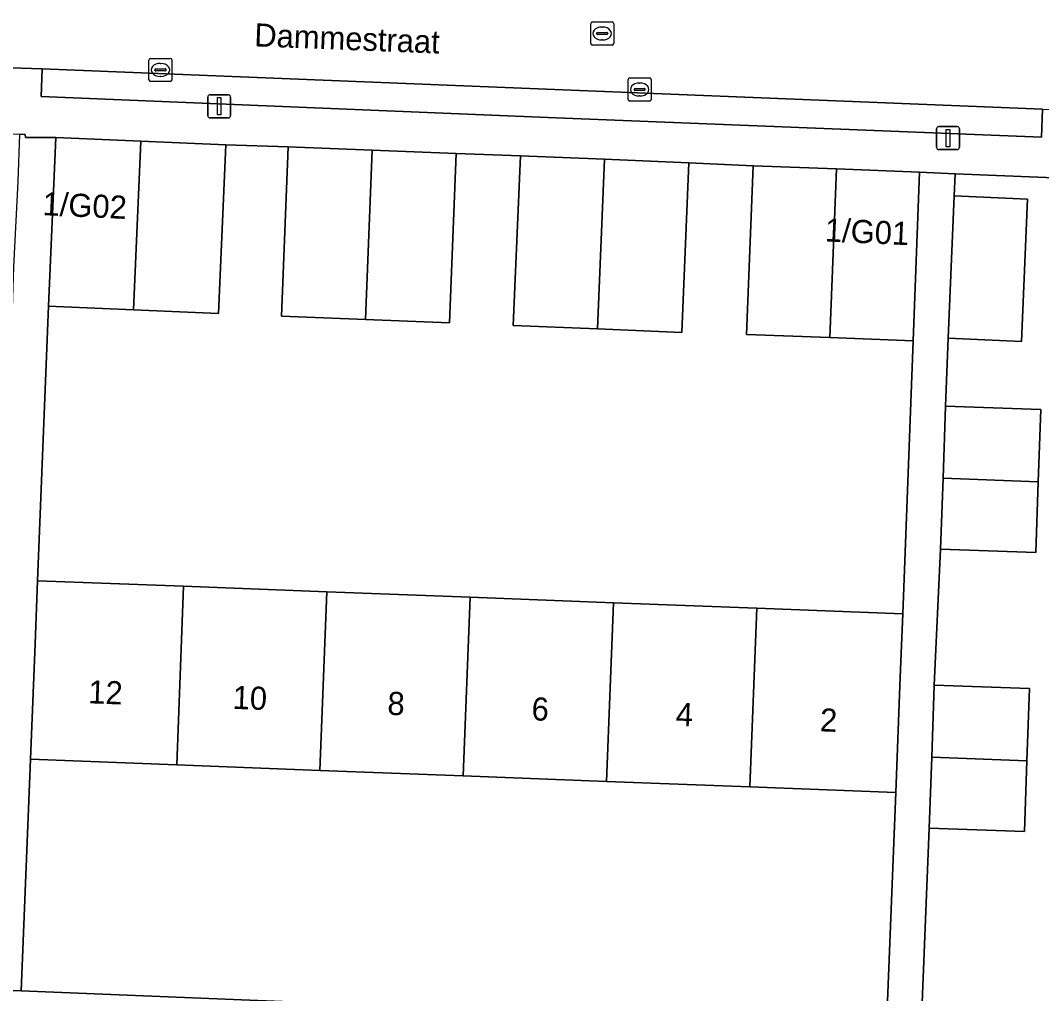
# Model space of a CAD drawing. Extents: x 160732 to 162107, y 387428 to 388479.
# Drawn here: x 161191.69 to 161235.89, y 387671.79 to 387713.9 of the extents above; entities that cross this region are included whole.
import ezdxf

# ---------------------------------------------------------------- set-up
doc = ezdxf.new("R2010")
doc.units = 0
for name, color, linetype in [('IMGEO_Erf', 7, 'Continuous'), ('IMGEO_Kolk', 7, 'Continuous'), ('IMGEO_Lichtmast', 7, 'Continuous'), ('IMGEO_Openbare_ruimte_label', 7, 'Continuous'), ('IMGEO_Pand', 7, 'Continuous'), ('IMGEO_Pand_nummerreeks', 7, 'Continuous'), ('IMGEO_Rijbaan_lokaal_open', 7, 'Continuous'), ('IMGEO_Rioolput', 7, 'Continuous'), ('IMGEO_Voetpad_open', 7, 'Continuous')]:
    doc.layers.add(name, color=color, linetype=linetype)

msp = doc.modelspace()

# ---------------------------------------------------------------- linework, layer by layer
at = {"layer": 'IMGEO_Erf'}
for points in [[(161230.328, 387700.035), (161226.724, 387700.175), (161223.122, 387700.314), (161223.404, 387707.611), (161220.62, 387707.741), (161220.312, 387700.399), (161216.666, 387700.552), (161213.021, 387700.705), (161213.329, 387708.047), (161210.556, 387708.15), (161210.269, 387700.821), (161206.635, 387700.963), (161202.998, 387701.106), (161203.285, 387708.434), (161200.582, 387708.52), (161200.264, 387701.216), (161196.589, 387701.376), (161192.915, 387701.536), (161192.433, 387689.654), (161198.754, 387689.412), (161204.955, 387689.174), (161211.156, 387688.936), (161217.357, 387688.699), (161223.558, 387688.461), (161229.878, 387688.219)], [(161229.582, 387680.488), (161223.262, 387680.73), (161217.061, 387680.968), (161210.86, 387681.205), (161204.659, 387681.443), (161198.458, 387681.681), (161192.137, 387681.923), (161191.731, 387671.897), (161229.173, 387670.38)]]:
    msp.add_lwpolyline(points, close=True, dxfattribs=at)
msp.add_lwpolyline([(161257.19, 387706.253), (161232.148, 387707.27), (161232.106, 387706.308), (161235.279, 387706.171), (161235.012, 387700.011), (161231.839, 387700.148), (161231.731, 387697.212), (161235.849, 387697.067), (161235.739, 387693.93), (161235.632, 387690.878), (161231.514, 387691.023), (161231.24, 387685.132), (161235.358, 387684.987), (161235.248, 387681.851), (161235.141, 387678.798), (161231.023, 387678.943), (161230.674, 387670.319), (161251.37, 387669.481), (161255.299, 387669.322)], dxfattribs=at)
at = {"layer": 'IMGEO_Kolk'}
for p, q in [((161197.253, 387711.335), (161197.253, 387712.187)), ((161197.328, 387712.261), (161198.18, 387712.261)), ((161197.741, 387712.041), (161197.766, 387712.041)), ((161198.254, 387712.187), (161198.254, 387711.335)), ((161197.512, 387711.755), (161197.512, 387711.767)), ((161197.95, 387711.718), (161197.552, 387711.718)), ((161197.555, 387711.804), (161197.953, 387711.804)), ((161197.764, 387711.481), (161197.739, 387711.481)), ((161197.996, 387711.767), (161197.996, 387711.755)), ((161198.18, 387711.261), (161197.328, 387711.261)), ((161217.991, 387710.487), (161217.991, 387711.339)), ((161218.066, 387711.413), (161218.918, 387711.413)), ((161218.479, 387711.193), (161218.504, 387711.193)), ((161218.992, 387711.339), (161218.992, 387710.487)), ((161218.25, 387710.907), (161218.25, 387710.919)), ((161218.688, 387710.87), (161218.29, 387710.87)), ((161218.293, 387710.956), (161218.691, 387710.956)), ((161218.502, 387710.633), (161218.477, 387710.633)), ((161218.734, 387710.919), (161218.734, 387710.907)), ((161218.918, 387710.413), (161218.066, 387710.413))]:
    msp.add_line(p, q, dxfattribs=at)
for points in [[(161197.253, 387711.335), (161197.253, 387712.187)], [(161197.328, 387712.261), (161198.18, 387712.261)], [(161198.254, 387712.187), (161198.254, 387711.335)], [(161198.18, 387711.261), (161197.328, 387711.261)], [(161217.991, 387710.487), (161217.991, 387711.339)], [(161218.066, 387711.413), (161218.918, 387711.413)], [(161218.992, 387711.339), (161218.992, 387710.487)], [(161218.918, 387710.413), (161218.066, 387710.413)]]:
    msp.add_lwpolyline(points, dxfattribs=at)
for centre, radius, start, end in [((161197.33, 387712.185), 0.0765, 91.552, 178.448), ((161197.33, 387712.185), 0.0765, 91.552, 178.448), ((161198.178, 387712.185), 0.0765, 1.552, 88.448), ((161198.178, 387712.185), 0.0765, 1.552, 88.448), ((161197.552, 387711.764), 0.0403, 85.8775, 175.7526), ((161197.549, 387711.754), 0.0366, 178.938, 274.7102), ((161197.953, 387711.761), 0.043, 264.8664, 352.4533), ((161197.957, 387711.766), 0.0386, 1.7309, 96.639), ((161197.33, 387711.337), 0.0765, 181.552, 268.448), ((161197.33, 387711.337), 0.0765, 181.552, 268.448), ((161198.178, 387711.337), 0.0765, 271.552, 358.448), ((161198.178, 387711.337), 0.0765, 271.552, 358.448), ((161218.068, 387711.337), 0.0765, 91.552, 178.448), ((161218.068, 387711.337), 0.0765, 91.552, 178.448), ((161218.916, 387711.337), 0.0765, 1.552, 88.448), ((161218.916, 387711.337), 0.0765, 1.552, 88.448), ((161218.29, 387710.916), 0.0403, 85.8775, 175.7526), ((161218.287, 387710.906), 0.0366, 178.938, 274.7102), ((161218.691, 387710.913), 0.043, 264.8664, 352.4533), ((161218.695, 387710.918), 0.0386, 1.7309, 96.639), ((161218.068, 387710.489), 0.0765, 181.552, 268.448), ((161218.068, 387710.489), 0.0765, 181.552, 268.448), ((161218.916, 387710.489), 0.0765, 271.552, 358.448), ((161218.916, 387710.489), 0.0765, 271.552, 358.448)]:
    msp.add_arc(centre, radius, start, end, dxfattribs=at)
for centre, major_axis, ratio, start_param, end_param in [((161197.74, 387711.761), (-0.387, 0.002), 0.722429, 4.712389, 7.853982), ((161197.765, 387711.761), (-0.39, 0.002), 0.717154, 1.570796, 4.712389), ((161218.478, 387710.913), (-0.387, 0.002), 0.722429, 4.712389, 7.853982), ((161218.503, 387710.913), (-0.39, 0.002), 0.717154, 1.570796, 4.712389)]:
    msp.add_ellipse(centre, major_axis=major_axis, ratio=ratio, start_param=start_param, end_param=end_param, dxfattribs=at)
at = {"layer": 'IMGEO_Lichtmast'}
for p, q in [((161199.899, 387710.685), (161200.689, 387710.685)), ((161200.689, 387710.685), (161199.899, 387710.685)), ((161199.799, 387709.785), (161199.799, 387710.585)), ((161199.799, 387710.585), (161199.799, 387709.785)), ((161200.789, 387710.585), (161200.789, 387709.785)), ((161200.789, 387709.785), (161200.789, 387710.585)), ((161200.689, 387709.685), (161199.899, 387709.685)), ((161199.899, 387709.685), (161200.689, 387709.685)), ((161231.444, 387709.31), (161232.234, 387709.31)), ((161232.234, 387709.31), (161231.444, 387709.31)), ((161231.344, 387708.41), (161231.344, 387709.21)), ((161231.344, 387709.21), (161231.344, 387708.41)), ((161232.334, 387709.21), (161232.334, 387708.41)), ((161232.334, 387708.41), (161232.334, 387709.21)), ((161232.234, 387708.31), (161231.444, 387708.31)), ((161231.444, 387708.31), (161232.234, 387708.31))]:
    msp.add_line(p, q, dxfattribs=at)
for points in [[(161200.219, 387710.56), (161200.369, 387710.56), (161200.369, 387709.81), (161200.219, 387709.81), (161200.219, 387710.56)], [(161231.764, 387709.185), (161231.914, 387709.185), (161231.914, 387708.435), (161231.764, 387708.435), (161231.764, 387709.185)]]:
    msp.add_lwpolyline(points, dxfattribs=at)
for centre, start, end in [((161199.899, 387710.585), 90, 180), ((161199.899, 387710.585), 90, 180), ((161200.689, 387710.585), 0, 90), ((161200.689, 387710.585), 360, 90), ((161199.899, 387709.785), 180, 270), ((161199.899, 387709.785), 180, 270), ((161200.689, 387709.785), 270, 0), ((161200.689, 387709.785), 270, 0), ((161231.444, 387709.21), 90, 180), ((161231.444, 387709.21), 90, 180), ((161232.234, 387709.21), 0, 90), ((161232.234, 387709.21), 360, 90), ((161231.444, 387708.41), 180, 270), ((161231.444, 387708.41), 180, 270), ((161232.234, 387708.41), 270, 0), ((161232.234, 387708.41), 270, 0)]:
    msp.add_arc(centre, 0.1, start, end, dxfattribs=at)
at = {"layer": 'IMGEO_Pand'}
for points in [[(161193.233, 387708.84), (161192.915, 387701.536), (161196.589, 387701.376), (161196.908, 387708.68)], [(161196.908, 387708.68), (161196.589, 387701.376), (161200.264, 387701.216), (161200.582, 387708.52)], [(161203.285, 387708.434), (161202.998, 387701.106), (161206.635, 387700.963), (161206.919, 387708.292)], [(161206.919, 387708.292), (161206.635, 387700.963), (161210.269, 387700.821), (161210.556, 387708.15)], [(161213.329, 387708.047), (161213.021, 387700.705), (161216.666, 387700.552), (161216.973, 387707.894)], [(161216.973, 387707.894), (161216.666, 387700.552), (161220.312, 387700.399), (161220.62, 387707.741)], [(161223.404, 387707.611), (161223.122, 387700.314), (161226.724, 387700.175), (161227.007, 387707.472)], [(161227.007, 387707.472), (161226.724, 387700.175), (161230.328, 387700.035), (161230.61, 387707.332)], [(161235.279, 387706.171), (161232.106, 387706.308), (161231.839, 387700.148), (161235.012, 387700.011)], [(161235.849, 387697.067), (161231.731, 387697.212), (161231.622, 387694.096), (161235.739, 387693.93)], [(161231.514, 387691.023), (161235.632, 387690.878), (161235.739, 387693.93), (161231.622, 387694.096)], [(161198.754, 387689.412), (161192.433, 387689.654), (161192.328, 387686.92), (161192.137, 387681.923), (161198.458, 387681.681)], [(161204.955, 387689.174), (161198.754, 387689.412), (161198.458, 387681.681), (161204.659, 387681.443)], [(161204.659, 387681.443), (161210.86, 387681.205), (161211.156, 387688.936), (161204.955, 387689.174)], [(161217.357, 387688.699), (161211.156, 387688.936), (161210.86, 387681.205), (161217.061, 387680.968)], [(161217.061, 387680.968), (161223.262, 387680.73), (161223.558, 387688.461), (161217.357, 387688.699)], [(161223.262, 387680.73), (161229.582, 387680.488), (161229.773, 387685.485), (161229.878, 387688.219), (161223.558, 387688.461)], [(161235.248, 387681.851), (161235.358, 387684.987), (161231.24, 387685.132), (161231.131, 387682.018)], [(161231.131, 387682.018), (161231.023, 387678.943), (161235.141, 387678.798), (161235.248, 387681.851)]]:
    msp.add_lwpolyline(points, close=True, dxfattribs=at)
at = {"layer": 'IMGEO_Rijbaan_lokaal_open'}
msp.add_lwpolyline([(161231.579, 387715.221), (161192.747, 387716.82), (161166.782, 387717.863), (161166.569, 387712.818), (161190.77, 387711.86), (161192.634, 387711.802), (161235.923, 387710.068), (161258.15, 387709.198), (161259.239, 387709.146)], dxfattribs=at)
at = {"layer": 'IMGEO_Rioolput'}
for p, q in [((161216.373, 387712.909), (161216.373, 387713.761)), ((161216.448, 387713.835), (161217.3, 387713.835)), ((161217.374, 387713.761), (161217.374, 387712.909)), ((161216.632, 387713.329), (161216.632, 387713.341)), ((161217.07, 387713.292), (161216.672, 387713.292)), ((161216.675, 387713.378), (161217.073, 387713.378)), ((161216.861, 387713.615), (161216.886, 387713.615)), ((161217.116, 387713.341), (161217.116, 387713.329)), ((161217.3, 387712.835), (161216.448, 387712.835)), ((161216.884, 387713.055), (161216.859, 387713.055))]:
    msp.add_line(p, q, dxfattribs=at)
for points in [[(161216.373, 387712.909), (161216.373, 387713.761)], [(161216.448, 387713.835), (161217.3, 387713.835)], [(161217.374, 387713.761), (161217.374, 387712.909)], [(161217.3, 387712.835), (161216.448, 387712.835)]]:
    msp.add_lwpolyline(points, dxfattribs=at)
for centre, radius, start, end in [((161216.45, 387713.759), 0.0765, 91.552, 178.448), ((161216.45, 387713.759), 0.0765, 91.552, 178.448), ((161217.298, 387713.759), 0.0765, 1.552, 88.448), ((161217.298, 387713.759), 0.0765, 1.552, 88.448), ((161216.672, 387713.338), 0.0403, 85.8775, 175.7526), ((161216.669, 387713.328), 0.0366, 178.938, 274.7102), ((161217.073, 387713.335), 0.043, 264.8664, 352.4533), ((161217.077, 387713.34), 0.0386, 1.7309, 96.639), ((161216.45, 387712.911), 0.0765, 181.552, 268.448), ((161216.45, 387712.911), 0.0765, 181.552, 268.448), ((161217.298, 387712.911), 0.0765, 271.552, 358.448), ((161217.298, 387712.911), 0.0765, 271.552, 358.448)]:
    msp.add_arc(centre, radius, start, end, dxfattribs=at)
for centre, major_axis, ratio, start_param, end_param in [((161216.86, 387713.335), (-0.387, 0.002), 0.722429, 4.712389, 7.853982), ((161216.885, 387713.335), (-0.39, 0.002), 0.717154, 1.570796, 4.712389)]:
    msp.add_ellipse(centre, major_axis=major_axis, ratio=ratio, start_param=start_param, end_param=end_param, dxfattribs=at)
at = {"layer": 'IMGEO_Voetpad_open'}
for points in [[(161117.208, 387713.432), (161158.739, 387711.663), (161158.67, 387710.144), (161163.496, 387709.962), (161191.658, 387708.973), (161191.897, 387708.965), (161191.909, 387708.829), (161193.233, 387708.84), (161196.908, 387708.68), (161200.582, 387708.52), (161203.285, 387708.434), (161206.919, 387708.292), (161210.556, 387708.15), (161213.329, 387708.047), (161216.973, 387707.894), (161220.62, 387707.741), (161223.404, 387707.611), (161227.007, 387707.472), (161230.61, 387707.332), (161232.148, 387707.27), (161257.19, 387706.253)], [(161192.586, 387710.609), (161192.634, 387711.802), (161190.77, 387711.86)], [(161235.923, 387710.068), (161235.884, 387708.849), (161214.515, 387709.704), (161192.586, 387710.609)], [(161255.299, 387669.322), (161251.37, 387669.481), (161230.674, 387670.319), (161229.173, 387670.38), (161191.731, 387671.897), (161190.216, 387671.958), (161167.298, 387672.886)]]:
    msp.add_lwpolyline(points, dxfattribs=at)
for points in [[(161192.634, 387711.802), (161192.586, 387710.609), (161214.515, 387709.704), (161235.884, 387708.849), (161235.923, 387710.068)], [(161192.915, 387701.536), (161193.233, 387708.84), (161191.909, 387708.829), (161191.897, 387708.965), (161191.658, 387708.973), (161191.586, 387706.927), (161191.402, 387703.243), (161191.233, 387698.291), (161191.119, 387694.454), (161191.015, 387692.937), (161190.983, 387692.068), (161190.843, 387688.27), (161190.736, 387685.797), (161190.623, 387681.998), (161190.216, 387671.958), (161191.731, 387671.897), (161192.137, 387681.923), (161192.328, 387686.92), (161192.433, 387689.654)], [(161231.514, 387691.023), (161231.622, 387694.096), (161231.731, 387697.212), (161231.839, 387700.148), (161232.106, 387706.308), (161232.148, 387707.27), (161230.61, 387707.332), (161230.328, 387700.035), (161229.878, 387688.219), (161229.773, 387685.485), (161229.582, 387680.488), (161229.173, 387670.38), (161230.674, 387670.319), (161231.023, 387678.943), (161231.131, 387682.018), (161231.24, 387685.132)]]:
    msp.add_lwpolyline(points, close=True, dxfattribs=at)

# ---------------------------------------------------------------- texts
at = {"layer": 'IMGEO_Openbare_ruimte_label'}
msp.add_text('Dammestraat', height=1, rotation=357.7644, dxfattribs=at).set_placement((161201.802, 387712.781))
at = {"layer": 'IMGEO_Pand_nummerreeks'}
for s, rotation, p in [('1/G02', 357.3575, (161192.637, 387705.475)), ('1/G01', 357.3575, (161226.493, 387704.341)), ('12', 357.8053, (161194.616, 387684.35)), ('10', 357.8053, (161200.863, 387684.11)), ('8', 357.8053, (161207.564, 387683.854)), ('6', 357.8053, (161213.801, 387683.615)), ('4', 357.8053, (161220.042, 387683.376)), ('2', 357.8053, (161226.281, 387683.136))]:
    msp.add_text(s, height=1, rotation=rotation, dxfattribs=at).set_placement(p)

doc.saveas('drawing.dxf')
